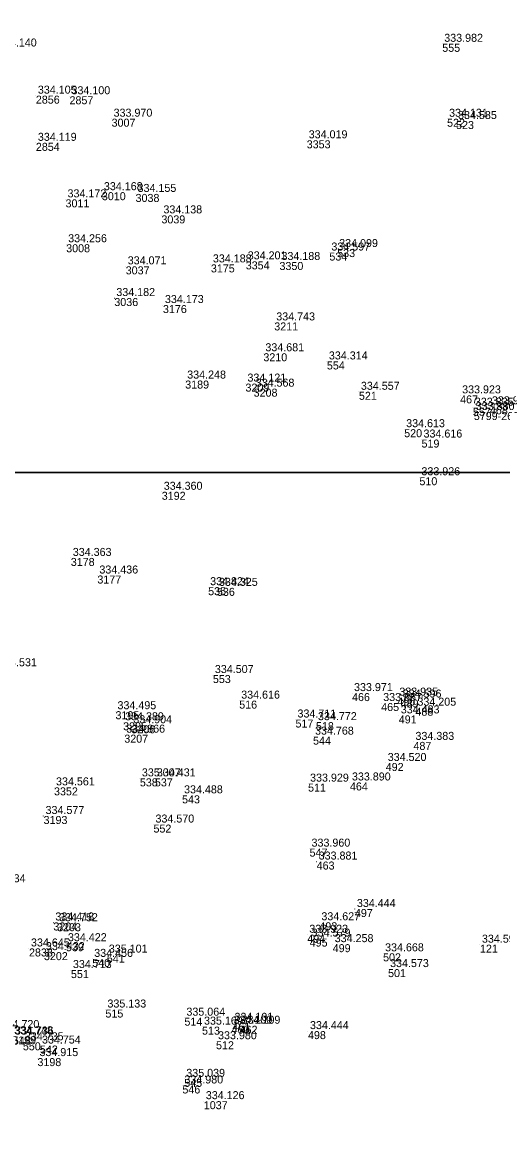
# Model space of a CAD drawing. Extents: x -829398 to -819400, y -1074439 to -1067977.
# Drawn here: x -819865.6 to -819793.7, y -1073100 to -1072932.5 of the extents above; entities that cross this region are included whole.
import ezdxf

# ---------------------------------------------------------------- set-up
doc = ezdxf.new("R2010")
doc.units = 0
for name, color, linetype in [('Vrstva 60', 7, 'Continuous'), ('Vrstva 61', 7, 'Continuous'), ('Čísla bodů_doměření_2012', 7, 'Continuous')]:
    doc.layers.add(name, color=color, linetype=linetype)

# ---------------------------------------------------------------- blocks, each defined once
blk = doc.blocks.new('BOD')
at = {"layer": 'Čísla bodů_doměření_2012'}
for p, q in [((-0.15, 0), (0.15, 0)), ((0, -0.15), (0, 0.15))]:
    blk.add_line(p, q, dxfattribs=at)

msp = doc.modelspace()

# ---------------------------------------------------------------- linework, layer by layer
at = {"layer": 'Vrstva 61'}
for points in [[(-819400, -1072500), (-820100, -1072500), (-820100, -1073000), (-819400, -1073000)], [(-819500, -1073000), (-820200, -1073000), (-820200, -1073500), (-819500, -1073500)]]:
    msp.add_lwpolyline(points, close=True, dxfattribs=at)

# ---------------------------------------------------------------- block references
at = {"layer": 'Vrstva 60', "xscale": 0.010000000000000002, "yscale": 0.010000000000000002}
for p in [(-819802.698, -1072935.724), (-819863.543, -1072943.494), (-819858.506, -1072943.588), (-819852.205, -1072946.951), (-819801.974, -1072946.963), (-819800.628, -1072947.303), (-819863.542, -1072950.57), (-819822.99, -1072950.19), (-819859.101, -1072959.045), (-819853.658, -1072957.969), (-819848.613, -1072958.229), (-819844.745, -1072961.449), (-819859.004, -1072965.774), (-819819.595, -1072967.015), (-819818.426, -1072966.495), (-819850.09, -1072969.087), (-819837.339, -1072968.796), (-819832.119, -1072968.34), (-819827.068, -1072968.432), (-819851.795, -1072973.838), (-819844.515, -1072974.889), (-819827.848, -1072977.492), (-819829.478, -1072982.115), (-819819.971, -1072983.341), (-819841.179, -1072986.208), (-819832.16, -1072986.662), (-819830.934, -1072987.42), (-819815.175, -1072987.891), (-819800.02, -1072988.43), (-819798.112, -1072990.279), (-819797.973, -1072990.928), (-819795.563, -1072990.07), (-819808.395, -1072993.499), (-819805.798, -1072995.051), (-819806.113, -1073000.702), (-819806.113, -1073000.702), (-819844.695, -1073002.88), (-819858.313, -1073012.798), (-819854.331, -1073015.433), (-819837.748, -1073017.186), (-819837.748, -1073017.186), (-819836.427, -1073017.285), (-819836.427, -1073017.285), (-819837.04, -1073030.352), (-819837.04, -1073030.352), (-819833.097, -1073034.189), (-819833.097, -1073034.189), (-819816.204, -1073033.059), (-819816.204, -1073033.059), (-819809.426, -1073033.738), (-819809.426, -1073033.738), (-819808.914, -1073034.03), (-819808.914, -1073034.03), (-819851.62, -1073035.778), (-819811.838, -1073034.55), (-819811.838, -1073034.55), (-819806.713, -1073035.25), (-819806.713, -1073035.25), (-819850.48, -1073037.436), (-819824.67, -1073037.02), (-819824.67, -1073037.02), (-819821.603, -1073037.417), (-819821.603, -1073037.417), (-819809.207, -1073036.405), (-819809.207, -1073036.405), (-819850.299, -1073039.29), (-819849.251, -1073037.882), (-819822.043, -1073039.589), (-819822.043, -1073039.589), (-819807.007, -1073040.376), (-819807.007, -1073040.376), (-819811.16, -1073043.536), (-819811.16, -1073043.536), (-819847.971, -1073045.846), (-819847.971, -1073045.846), (-819845.721, -1073045.845), (-819845.721, -1073045.845), (-819860.824, -1073047.194), (-819822.786, -1073046.632), (-819822.786, -1073046.632), (-819816.516, -1073046.457), (-819816.516, -1073046.457), (-819841.654, -1073048.39), (-819841.654, -1073048.39), (-819862.389, -1073051.484), (-819845.932, -1073052.769), (-819845.932, -1073052.769), (-819822.566, -1073056.376), (-819822.566, -1073056.376), (-819821.5, -1073058.315), (-819821.5, -1073058.315), (-819815.774, -1073065.427), (-819815.774, -1073065.427), (-819860.926, -1073067.447), (-819860.361, -1073067.559), (-819821.093, -1073067.415), (-819821.093, -1073067.415), (-819822.903, -1073069.288), (-819822.903, -1073069.288), (-819864.573, -1073071.341), (-819859.039, -1073070.555), (-819859.039, -1073070.555), (-819822.542, -1073069.86), (-819822.542, -1073069.86), (-819819.094, -1073070.698), (-819819.094, -1073070.698), (-819797.052, -1073070.776), (-819797.052, -1073070.776), (-819862.334, -1073071.894), (-819855.103, -1073072.906), (-819855.103, -1073072.906), (-819852.917, -1073072.262), (-819852.917, -1073072.262), (-819811.556, -1073072.069), (-819811.556, -1073072.069), (-819858.291, -1073074.58), (-819858.291, -1073074.58), (-819810.808, -1073074.434), (-819810.808, -1073074.434), (-819853.125, -1073080.498), (-819853.125, -1073080.498), (-819841.302, -1073081.72), (-819841.302, -1073081.72), (-819838.665, -1073083.062), (-819838.665, -1073083.062), (-819834.245, -1073082.907), (-819834.245, -1073082.907), (-819834.103, -1073082.49), (-819834.103, -1073082.49), (-819833.035, -1073082.93), (-819833.035, -1073082.93), (-819822.799, -1073083.731), (-819822.799, -1073083.731), (-819865.489, -1073085.409), (-819865.489, -1073085.409), (-819862.929, -1073085.897), (-819862.929, -1073085.897), (-819836.565, -1073085.252), (-819836.565, -1073085.252), (-819863.307, -1073087.779), (-819841.321, -1073090.892), (-819841.321, -1073090.892), (-819841.603, -1073091.88), (-819841.603, -1073091.88), (-819838.399, -1073094.235), (-819838.399, -1073094.235)]:
    msp.add_blockref('BOD', p, dxfattribs=at)

# ---------------------------------------------------------------- texts
at = {"layer": 'Vrstva 60'}
for s, p in [('555', (-819802.698, -1072936.924)), ('2856', (-819863.543, -1072944.694)), ('2857', (-819858.506, -1072944.788)), ('3007', (-819852.205, -1072948.151)), ('522', (-819801.974, -1072948.163)), ('523', (-819800.628, -1072948.503)), ('2854', (-819863.542, -1072951.77)), ('3353', (-819822.99, -1072951.39)), ('3011', (-819859.101, -1072960.245)), ('3010', (-819853.658, -1072959.169)), ('3038', (-819848.613, -1072959.429)), ('3039', (-819844.745, -1072962.649)), ('3008', (-819859.004, -1072966.974)), ('534', (-819819.595, -1072968.215)), ('533', (-819818.426, -1072967.695)), ('3037', (-819850.09, -1072970.287)), ('3175', (-819837.339, -1072969.996)), ('3354', (-819832.119, -1072969.54)), ('3350', (-819827.068, -1072969.632)), ('3036', (-819851.795, -1072975.038)), ('3176', (-819844.515, -1072976.089)), ('3211', (-819827.848, -1072978.692)), ('3210', (-819829.478, -1072983.315)), ('554', (-819819.971, -1072984.541)), ('3189', (-819841.179, -1072987.408)), ('3209', (-819832.16, -1072987.862)), ('3208', (-819830.934, -1072988.62)), ('521', (-819815.175, -1072989.091)), ('467', (-819800.02, -1072989.63)), ('557', (-819798.112, -1072991.479)), ('5799-2621', (-819797.973, -1072992.128)), ('468', (-819795.563, -1072991.27)), ('520', (-819808.395, -1072994.699)), ('519', (-819805.798, -1072996.251)), ('510', (-819806.113, -1073001.902)), ('3192', (-819844.695, -1073004.08)), ('3178', (-819858.313, -1073013.998)), ('3177', (-819854.331, -1073016.633)), ('535', (-819837.748, -1073018.386)), ('536', (-819836.427, -1073018.485)), ('553', (-819837.04, -1073031.552)), ('516', (-819833.097, -1073035.389)), ('466', (-819816.204, -1073034.259)), ('490', (-819809.426, -1073034.938)), ('489', (-819808.914, -1073035.23)), ('3195', (-819851.62, -1073036.978)), ('465', (-819811.838, -1073035.75)), ('488', (-819806.713, -1073036.45)), ('3205', (-819850.48, -1073038.636)), ('517', (-819824.67, -1073038.22)), ('518', (-819821.603, -1073038.617)), ('491', (-819809.207, -1073037.605)), ('3207', (-819850.299, -1073040.49)), ('3206', (-819849.251, -1073039.082)), ('544', (-819822.043, -1073040.789)), ('487', (-819807.007, -1073041.576)), ('492', (-819811.16, -1073044.736)), ('538', (-819847.971, -1073047.046)), ('537', (-819845.721, -1073047.045)), ('3352', (-819860.824, -1073048.394)), ('511', (-819822.786, -1073047.832)), ('464', (-819816.516, -1073047.657)), ('543', (-819841.654, -1073049.59)), ('3193', (-819862.389, -1073052.684)), ('552', (-819845.932, -1073053.969)), ('547', (-819822.566, -1073057.576)), ('463', (-819821.5, -1073059.515)), ('497', (-819815.774, -1073066.627)), ('3204', (-819860.926, -1073068.647)), ('3203', (-819860.361, -1073068.759)), ('493', (-819821.093, -1073068.615)), ('494', (-819822.903, -1073070.488)), ('2838', (-819864.573, -1073072.541)), ('539', (-819859.039, -1073071.755)), ('495', (-819822.542, -1073071.06)), ('499', (-819819.094, -1073071.898)), ('121', (-819797.052, -1073071.976)), ('3202', (-819862.334, -1073073.094)), ('540', (-819855.103, -1073074.106)), ('541', (-819852.917, -1073073.462)), ('502', (-819811.556, -1073073.269)), ('551', (-819858.291, -1073075.78)), ('501', (-819810.808, -1073075.634)), ('515', (-819853.125, -1073081.698)), ('514', (-819841.302, -1073082.92)), ('513', (-819838.665, -1073084.262)), ('460', (-819834.245, -1073084.107)), ('461', (-819834.103, -1073083.69)), ('462', (-819833.035, -1073084.13)), ('3199', (-819867.087, -1073085.702)), ('548', (-819866.98, -1073085.756)), ('498', (-819822.799, -1073084.931)), ('550', (-819865.489, -1073086.609)), ('542', (-819862.929, -1073087.097)), ('512', (-819836.565, -1073086.452)), ('3198', (-819863.307, -1073088.979)), ('545', (-819841.321, -1073092.092)), ('546', (-819841.603, -1073093.08)), ('1037', (-819838.399, -1073095.435))]:
    msp.add_text(s, height=1.2, dxfattribs=at).set_placement(p)
at = {"layer": 'Vrstva 61'}
for s, p in [('334.140', (-819869.215, -1072936.129)), ('333.982', (-819802.398, -1072935.424)), ('334.105', (-819863.243, -1072943.194)), ('334.100', (-819858.206, -1072943.288)), ('333.970', (-819851.905, -1072946.651)), ('334.131', (-819801.674, -1072946.663)), ('334.585', (-819800.328, -1072947.003)), ('334.119', (-819863.242, -1072950.27)), ('334.019', (-819822.69, -1072949.89)), ('334.168', (-819853.358, -1072957.669)), ('334.155', (-819848.313, -1072957.929)), ('334.172', (-819858.801, -1072958.745)), ('334.138', (-819844.445, -1072961.149)), ('334.256', (-819858.704, -1072965.474)), ('334.597', (-819819.295, -1072966.715)), ('334.099', (-819818.126, -1072966.195)), ('334.188', (-819837.039, -1072968.496)), ('334.201', (-819831.819, -1072968.04)), ('334.188', (-819826.768, -1072968.132)), ('334.071', (-819849.79, -1072968.787)), ('334.182', (-819851.495, -1072973.538)), ('334.173', (-819844.215, -1072974.589)), ('334.743', (-819827.548, -1072977.192)), ('334.681', (-819829.178, -1072981.815)), ('334.314', (-819819.671, -1072983.041)), ('334.248', (-819840.879, -1072985.908)), ('334.121', (-819831.86, -1072986.362)), ('334.568', (-819830.634, -1072987.12)), ('334.557', (-819814.875, -1072987.591)), ('333.923', (-819799.72, -1072988.13)), ('333.835', (-819797.812, -1072989.979)), ('333.908', (-819795.263, -1072989.77)), ('333.880', (-819797.673, -1072990.628)), ('334.613', (-819808.095, -1072993.199)), ('334.616', (-819805.498, -1072994.751)), ('333.926', (-819805.813, -1073000.402)), ('333.926', (-819805.813, -1073000.402)), ('334.360', (-819844.395, -1073002.58)), ('334.363', (-819858.013, -1073012.498)), ('334.436', (-819854.031, -1073015.133)), ('334.824', (-819837.448, -1073016.886)), ('334.325', (-819836.127, -1073016.985)), ('334.531', (-819869.191, -1073029.038)), ('334.507', (-819836.74, -1073030.052)), ('334.616', (-819832.797, -1073033.889)), ('333.971', (-819815.904, -1073032.759)), ('333.935', (-819809.126, -1073033.438)), ('334.596', (-819808.614, -1073033.73)), ('334.495', (-819851.32, -1073035.478)), ('333.867', (-819811.538, -1073034.25)), ('334.205', (-819806.413, -1073034.95)), ('334.389', (-819850.18, -1073037.136)), ('334.711', (-819824.37, -1073036.72)), ('334.772', (-819821.303, -1073037.117)), ('334.483', (-819808.907, -1073036.105)), ('334.866', (-819849.999, -1073038.99)), ('334.904', (-819848.951, -1073037.582)), ('334.768', (-819821.743, -1073039.289)), ('334.383', (-819806.707, -1073040.076)), ('334.520', (-819810.86, -1073043.236)), ('335.007', (-819847.671, -1073045.546)), ('334.431', (-819845.421, -1073045.545)), ('334.561', (-819860.524, -1073046.894)), ('333.929', (-819822.486, -1073046.332)), ('333.890', (-819816.216, -1073046.157)), ('334.488', (-819841.354, -1073048.09)), ('334.577', (-819862.089, -1073051.184)), ('334.570', (-819845.632, -1073052.469)), ('333.960', (-819822.266, -1073056.076)), ('333.881', (-819821.2, -1073058.015)), ('334.634', (-819870.893, -1073061.42)), ('334.444', (-819815.474, -1073065.127)), ('334.418', (-819860.626, -1073067.147)), ('334.752', (-819860.061, -1073067.259)), ('334.627', (-819820.793, -1073067.115)), ('333.923', (-819822.603, -1073068.988)), ('334.422', (-819858.739, -1073070.255)), ('334.579', (-819822.242, -1073069.56)), ('334.258', (-819818.794, -1073070.398)), ('334.596', (-819796.752, -1073070.476)), ('334.645', (-819864.273, -1073071.041)), ('334.432', (-819862.034, -1073071.594)), ('335.101', (-819852.617, -1073071.962)), ('334.668', (-819811.256, -1073071.769)), ('334.456', (-819854.803, -1073072.606)), ('334.573', (-819810.508, -1073074.134)), ('334.713', (-819857.991, -1073074.28)), ('335.133', (-819852.825, -1073080.198)), ('335.064', (-819841.002, -1073081.42)), ('334.100', (-819833.945, -1073082.607)), ('334.101', (-819833.803, -1073082.19)), ('334.720', (-819868.823, -1073083.275)), ('334.748', (-819866.787, -1073084.202)), ('334.736', (-819866.68, -1073084.256)), ('335.169', (-819838.365, -1073082.762)), ('334.109', (-819832.735, -1073082.63)), ('334.444', (-819822.499, -1073083.431)), ('334.735', (-819865.189, -1073085.109)), ('334.754', (-819862.629, -1073085.597)), ('333.980', (-819836.265, -1073084.952)), ('334.915', (-819863.007, -1073087.479)), ('335.039', (-819841.021, -1073090.592)), ('334.980', (-819841.303, -1073091.58)), ('334.126', (-819838.099, -1073093.935))]:
    msp.add_text(s, height=1.2, dxfattribs=at).set_placement(p)

doc.saveas('drawing.dxf')
